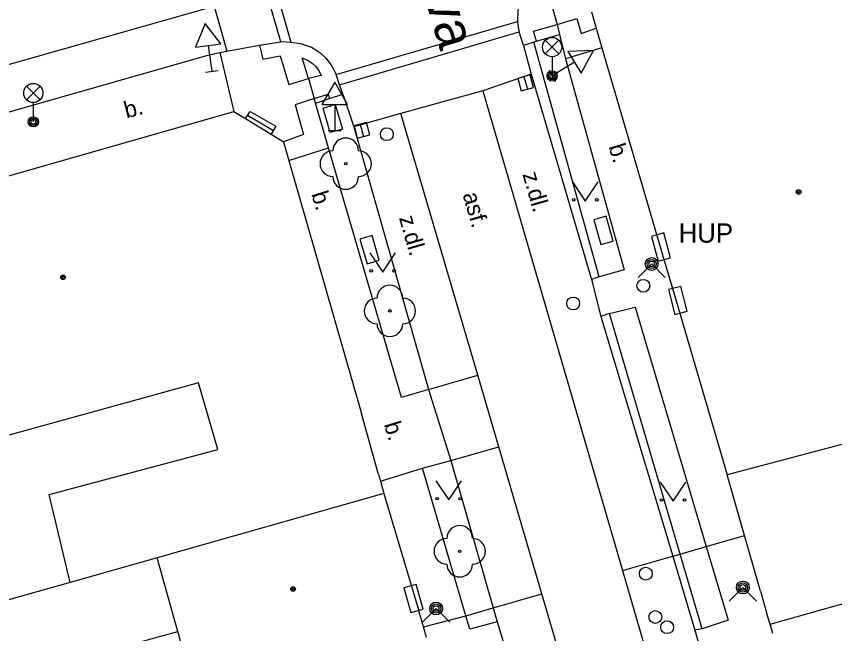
# Model space of a CAD drawing. Extents: x -596229 to -595156, y -1161237 to -1159376.
# Drawn here: x -595542.71 to -595510.84, y -1160753.16 to -1160729.1 of the extents above; entities that cross this region are included whole.
import ezdxf

# ---------------------------------------------------------------- set-up
doc = ezdxf.new("R2010")
doc.units = 0
for name, color, linetype in [('Level 22', 7, 'Continuous'), ('Level 24', 7, 'Continuous'), ('Level 27', 7, 'Continuous'), ('Level 28', 7, 'Continuous'), ('Level 31', 7, 'Continuous'), ('Level 33', 7, 'Continuous'), ('Level 34', 7, 'Continuous'), ('Level 36', 7, 'Continuous'), ('Level 39', 7, 'Continuous'), ('Nazvy ulic', 7, 'Continuous'), ('slaboproud - povrch.  znaky a tel. budka skut. velikost', 7, 'Continuous'), ('Specificka linie pasportu komunikaci', 7, 'Continuous'), ('TM - budovy zdene_ betonove - VP', 7, 'Continuous'), ('TM - chodniky - VP', 7, 'Continuous'), ('TM - komunikace - VP', 7, 'Continuous'), ('TM - popis objektu', 7, 'Continuous'), ('TM - popis povrchu', 7, 'Continuous'), ('TM - rozhrani mezi zpev. plochami mezi sebou - VP', 7, 'Continuous'), ('TM - rozhrani ploch obecne - VP', 7, 'Continuous'), ('TM - schody - VP', 7, 'Continuous'), ('TM - vstup do budovy - zdene_ betonove', 7, 'Continuous')]:
    doc.layers.add(name, color=color, linetype=linetype)

msp = doc.modelspace()

# ---------------------------------------------------------------- linework, layer by layer
at = {"layer": 'Level 22'}
for centre in [(-595529.88, -1160734.84), (-595528.16, -1160740.58), (-595525.44, -1160749.95)]:
    msp.add_circle(centre, 0.05, dxfattribs=at)
for centre, start, end in [((-595529.88, -1160734.34), 0, 180), ((-595530.38, -1160734.84), 90, 270), ((-595529.38, -1160734.84), 270, 90), ((-595529.88, -1160735.34), 180, 0), ((-595528.16, -1160740.08), 0, 180), ((-595528.66, -1160740.58), 90, 270), ((-595527.66, -1160740.58), 270, 90), ((-595528.16, -1160741.08), 180, 0), ((-595525.44, -1160749.45), 0, 180), ((-595525.94, -1160749.95), 90, 270), ((-595524.94, -1160749.95), 270, 90), ((-595525.44, -1160750.45), 180, 0)]:
    msp.add_arc(centre, 0.5, start, end, dxfattribs=at)
at = {"layer": 'Level 24'}
for points in [[(-595519.466, -1160737.855), (-595519.733, -1160736.891), (-595520.214, -1160737.025), (-595519.947, -1160737.989)], [(-595528.571, -1160738.601), (-595528.849, -1160737.64), (-595529.329, -1160737.779), (-595529.051, -1160738.74)], [(-595517.227, -1160738.507), (-595517.49, -1160737.542), (-595517.973, -1160737.673), (-595517.71, -1160738.638)], [(-595516.573, -1160740.592), (-595516.823, -1160739.623), (-595517.307, -1160739.748), (-595517.057, -1160740.717)], [(-595526.867, -1160752.207), (-595527.13, -1160751.242), (-595527.613, -1160751.373), (-595527.35, -1160752.338)]]:
    msp.add_lwpolyline(points, close=True, dxfattribs=at)
at = {"layer": 'Level 27'}
for p, q in [((-595522.936, -1160731.449), (-595522.804, -1160731.931)), ((-595529.312, -1160733.298), (-595529.188, -1160733.782))]:
    msp.add_line(p, q, dxfattribs=at)
for points in [[(-595523.177, -1160731.515), (-595523.045, -1160731.997), (-595522.563, -1160731.865), (-595522.695, -1160731.383)], [(-595529.554, -1160733.359), (-595529.431, -1160733.844), (-595528.946, -1160733.721), (-595529.069, -1160733.236)]]:
    msp.add_lwpolyline(points, close=True, dxfattribs=at)
at = {"layer": 'Level 28'}
for centre in [(-595528.28, -1160733.69), (-595521.02, -1160740.29), (-595518.19, -1160750.82), (-595517.82, -1160752.51), (-595517.36, -1160752.91)]:
    msp.add_circle(centre, 0.25, dxfattribs=at)
at = {"layer": 'Level 31'}
for points in [[(-595518.49, -1160739.28), (-595517.96, -1160738.75), (-595517.43, -1160739.28)], [(-595514.94, -1160751.89), (-595514.41, -1160751.36), (-595513.88, -1160751.89)], [(-595526.89, -1160752.71), (-595526.36, -1160752.18), (-595525.83, -1160752.71)]]:
    msp.add_lwpolyline(points, dxfattribs=at)
for centre, radius in [((-595517.96, -1160738.75), 0.25), ((-595517.96, -1160738.75), 0.18), ((-595517.96, -1160738.75), 0.11), ((-595518.29, -1160739.6), 0.25), ((-595514.41, -1160751.36), 0.25), ((-595514.41, -1160751.36), 0.18), ((-595514.41, -1160751.36), 0.11), ((-595526.36, -1160752.18), 0.25), ((-595526.36, -1160752.18), 0.18), ((-595526.36, -1160752.18), 0.11)]:
    msp.add_circle(centre, radius, dxfattribs=at)
at = {"layer": 'Level 33'}
for p, q in [((-595522.105, -1160730.56), (-595521.575, -1160730.03)), ((-595522.105, -1160730.03), (-595521.575, -1160730.56)), ((-595521.84, -1160730.67), (-595521.84, -1160731.42)), ((-595542.315, -1160732.35), (-595541.785, -1160731.82)), ((-595542.315, -1160731.82), (-595541.785, -1160732.35)), ((-595542.05, -1160732.46), (-595542.05, -1160733.21))]:
    msp.add_line(p, q, dxfattribs=at)
for centre, radius in [((-595521.84, -1160730.295), 0.375), ((-595521.84, -1160731.42), 0.2), ((-595521.84, -1160731.42), 0.145), ((-595521.84, -1160731.42), 0.0876), ((-595542.05, -1160732.085), 0.375), ((-595542.05, -1160733.21), 0.2), ((-595542.05, -1160733.21), 0.145), ((-595542.05, -1160733.21), 0.0876)]:
    msp.add_circle(centre, radius, dxfattribs=at)
at = {"layer": 'Level 34'}
for p, q in [((-595535.234, -1160730.231), (-595535.1, -1160731.24)), ((-595520.972, -1160730.887), (-595521.84, -1160731.42)), ((-595535.348, -1160731.273), (-595534.852, -1160731.207)), ((-595521.971, -1160731.207), (-595521.709, -1160731.633)), ((-595530.31, -1160732.532), (-595530.31, -1160733.55)), ((-595530.56, -1160733.55), (-595530.06, -1160733.55))]:
    msp.add_line(p, q, dxfattribs=at)
for points in [[(-595535.73, -1160730.297), (-595534.739, -1160730.165), (-595535.349, -1160729.373)], [(-595521.234, -1160730.461), (-595520.711, -1160731.313), (-595520.234, -1160730.434)], [(-595530.81, -1160732.532), (-595529.81, -1160732.532), (-595530.31, -1160731.666)]]:
    msp.add_lwpolyline(points, close=True, dxfattribs=at)
at = {"layer": 'Level 36'}
for points in [[(-595521.05, -1160735.55), (-595520.55, -1160736.3), (-595520.05, -1160735.55)], [(-595528.94, -1160738.32), (-595528.44, -1160739.07), (-595527.94, -1160738.32)], [(-595526.37, -1160747.2), (-595525.87, -1160747.95), (-595525.37, -1160747.2)], [(-595517.63, -1160747.25), (-595517.13, -1160748), (-595516.63, -1160747.25)]]:
    msp.add_lwpolyline(points, dxfattribs=at)
for centre in [(-595521, -1160736.25), (-595520.101, -1160736.25), (-595528.89, -1160739.02), (-595527.991, -1160739.02), (-595526.32, -1160747.9), (-595525.421, -1160747.9), (-595517.58, -1160747.95), (-595516.681, -1160747.95)]:
    msp.add_circle(centre, 0.05, dxfattribs=at)
at = {"layer": 'Level 39'}
for centre, radius in [((-595512.24, -1160735.94), 0.09), ((-595512.24, -1160735.94), 0.0398), ((-595540.89, -1160739.27), 0.09), ((-595540.89, -1160739.27), 0.0398), ((-595531.93, -1160751.42), 0.09), ((-595531.93, -1160751.42), 0.0398)]:
    msp.add_circle(centre, radius, dxfattribs=at)
at = {"layer": 'slaboproud - povrch.  znaky a tel. budka skut. velikost'}
msp.add_lwpolyline([(-595530, -1160733.5), (-595530.48, -1160733.63), (-595530.76, -1160732.67), (-595530.29, -1160732.53), (-595530, -1160733.5)], dxfattribs=at)
at = {"layer": 'Specificka linie pasportu komunikaci'}
for points in [[(-595526.65, -1160743.64), (-595524.73, -1160743.09)], [(-595525.79, -1160746.41), (-595523.92, -1160745.88)], [(-595528.52, -1160747.22), (-595526.89, -1160746.71)], [(-595515.84, -1160749.76), (-595514.34, -1160749.33)], [(-595516.85, -1160750.06), (-595515.84, -1160749.76)], [(-595517.14, -1160750.14), (-595516.85, -1160750.06)], [(-595519.1, -1160750.7), (-595517.14, -1160750.14)], [(-595524.14, -1160752.16), (-595522.24, -1160751.61)], [(-595525.2, -1160752.47), (-595524.14, -1160752.16)], [(-595526.85, -1160752.9), (-595525.2, -1160752.47)]]:
    msp.add_lwpolyline(points, dxfattribs=at)
at = {"layer": 'TM - budovy zdene_ betonove - VP'}
for points in [[(-595520.3, -1160728.92), (-595520.12, -1160729.56)], [(-595520.12, -1160729.56), (-595519.9, -1160730.32)], [(-595519.9, -1160730.32), (-595517.47, -1160738.61)], [(-595553.06, -1160738.18), (-595534.24, -1160732.8)], [(-595534.24, -1160732.8), (-595533.78, -1160733.08)], [(-595533.78, -1160733.08), (-595532.79, -1160733.69)], [(-595532.79, -1160733.69), (-595532.3, -1160733.99)], [(-595532.3, -1160733.99), (-595532.09, -1160734.71)], [(-595532.09, -1160734.71), (-595529.27, -1160744.58)], [(-595517.1, -1160739.87), (-595515.02, -1160746.97)], [(-595535.62, -1160743.38), (-595544.1, -1160745.72)], [(-595534.86, -1160745.98), (-595535.62, -1160743.38)], [(-595505.31, -1160744.4), (-595515.02, -1160746.97)], [(-595541.43, -1160747.73), (-595534.86, -1160745.98)], [(-595528.6, -1160746.95), (-595528.52, -1160747.22)], [(-595528.52, -1160747.22), (-595528.39, -1160747.7)], [(-595514.34, -1160749.33), (-595515.02, -1160746.97)], [(-595540.62, -1160751.16), (-595541.43, -1160747.73)], [(-595528.39, -1160747.7), (-595537.23, -1160750.2)], [(-595528.39, -1160747.7), (-595527.03, -1160752.27)], [(-595513.72, -1160751.5), (-595514.34, -1160749.33)], [(-595513.35, -1160752.79), (-595503.04, -1160749.88)], [(-595537.23, -1160750.2), (-595540.62, -1160751.16)], [(-595536.42, -1160753.07), (-595537.23, -1160750.2)], [(-595540.62, -1160751.16), (-595548.34, -1160753.33)], [(-595513.35, -1160752.79), (-595513.47, -1160752.39)], [(-595513.24, -1160753.16), (-595513.35, -1160752.79)], [(-595538.88, -1160753.75), (-595536.42, -1160753.07)], [(-595535.51, -1160756.28), (-595536.42, -1160753.07)]]:
    msp.add_lwpolyline(points, dxfattribs=at)
at = {"layer": 'TM - chodniky - VP'}
for points in [[(-595522.45, -1160730.07), (-595521.55, -1160729.81)], [(-595521.55, -1160729.81), (-595521.32, -1160730.75)], [(-595522.55, -1160730.1), (-595522.45, -1160730.07)], [(-595520.01, -1160739.25), (-595522.55, -1160730.1)], [(-595521.32, -1160730.75), (-595519.04, -1160738.98), (-595520.01, -1160739.25)], [(-595530.51, -1160732.3), (-595529.99, -1160732.13)], [(-595531.06, -1160732.48), (-595530.51, -1160732.3)], [(-595530.55, -1160734.22), (-595531.06, -1160732.48)], [(-595526.65, -1160743.64), (-595527.71, -1160743.96), (-595530.55, -1160734.22)], [(-595519.61, -1160740.68), (-595518.61, -1160740.43), (-595515.84, -1160749.76)], [(-595516.85, -1160750.06), (-595519.61, -1160740.68)], [(-595526.89, -1160746.71), (-595525.79, -1160746.41)], [(-595525.2, -1160752.47), (-595526.89, -1160746.71)], [(-595515.84, -1160749.76), (-595514.98, -1160752.64), (-595515.99, -1160752.97)], [(-595515.99, -1160752.97), (-595516.85, -1160750.06)], [(-595523.98, -1160752.7), (-595525.05, -1160752.99), (-595525.2, -1160752.47)]]:
    msp.add_lwpolyline(points, dxfattribs=at)
at = {"layer": 'TM - komunikace - VP'}
for points in [[(-595522.91, -1160727.99), (-595523.05, -1160728.28), (-595523.13, -1160728.57), (-595523.18, -1160728.89), (-595523.19, -1160729.28), (-595523.19, -1160729.3)], [(-595523.19, -1160729.3), (-595523.16, -1160729.53), (-595523.12, -1160729.7)], [(-595522.96, -1160730.23), (-595523.12, -1160729.7)], [(-595534.51, -1160730.45), (-595533.24, -1160730.22)], [(-595533.24, -1160730.22), (-595532.41, -1160730.09)], [(-595532.41, -1160730.09), (-595532.36, -1160730.08)], [(-595532.36, -1160730.08), (-595532.02, -1160730.1)], [(-595532.02, -1160730.1), (-595531.64, -1160730.15), (-595531.21, -1160730.3), (-595530.89, -1160730.51), (-595530.65, -1160730.73), (-595530.41, -1160731.05), (-595530.25, -1160731.37)], [(-595522.96, -1160730.23), (-595522.65, -1160731.35)], [(-595598.67, -1160748.68), (-595580.39, -1160743.48), (-595562.55, -1160738.39), (-595535.29, -1160730.62), (-595534.78, -1160730.51)], [(-595534.78, -1160730.51), (-595534.51, -1160730.45)], [(-595530.12, -1160731.77), (-595530.25, -1160731.37)], [(-595522.65, -1160731.35), (-595520.31, -1160739.36)], [(-595529.99, -1160732.13), (-595530.12, -1160731.77)], [(-595529.99, -1160732.13), (-595529.57, -1160733.41)], [(-595529.57, -1160733.41), (-595526.69, -1160743.5)], [(-595520.31, -1160739.36), (-595519.94, -1160740.8)], [(-595519.94, -1160740.8), (-595517.14, -1160750.14)], [(-595526.69, -1160743.5), (-595526.65, -1160743.64)], [(-595526.65, -1160743.64), (-595525.79, -1160746.41)], [(-595525.79, -1160746.41), (-595524.14, -1160752.16)], [(-595517.14, -1160750.14), (-595516.28, -1160753.02)], [(-595524.14, -1160752.16), (-595523.98, -1160752.7)], [(-595523.98, -1160752.7), (-595523.53, -1160754.2)], [(-595516.28, -1160753.02), (-595515.48, -1160755.9)]]:
    msp.add_lwpolyline(points, dxfattribs=at)
at = {"layer": 'TM - rozhrani mezi zpev. plochami mezi sebou - VP'}
for points in [[(-595533.8, -1160723.85), (-595532.02, -1160730.1)], [(-595532.41, -1160730.09), (-595534.15, -1160724.06)], [(-595600.11, -1160747.25), (-595580.6, -1160741.65), (-595562.76, -1160736.57), (-595535, -1160728.7)], [(-595535, -1160728.7), (-595534.51, -1160730.45)], [(-595521.86, -1160728.64), (-595521.65, -1160729.41)], [(-595530.25, -1160731.37), (-595523.19, -1160729.3)], [(-595521.65, -1160729.41), (-595520.88, -1160729.18), (-595520.71, -1160729.77), (-595520.12, -1160729.56)], [(-595530.12, -1160731.77), (-595523.12, -1160729.7)], [(-595522.45, -1160730.07), (-595522.56, -1160729.68), (-595521.65, -1160729.41)], [(-595521.65, -1160729.41), (-595521.55, -1160729.81)], [(-595533.24, -1160730.22), (-595533.11, -1160730.76), (-595532.43, -1160730.63), (-595532.09, -1160731.75), (-595531.33, -1160731.52)], [(-595522.55, -1160730.1), (-595522.96, -1160730.23)], [(-595519.9, -1160730.32), (-595521.32, -1160730.75)], [(-595534.78, -1160730.51), (-595534.24, -1160732.8)], [(-595531.33, -1160731.52), (-595531.58, -1160730.72)], [(-595531.58, -1160730.72), (-595531.32, -1160730.83), (-595531.18, -1160730.93), (-595531.06, -1160731.04), (-595530.93, -1160731.21), (-595530.84, -1160731.4)], [(-595530.84, -1160731.4), (-595531.33, -1160731.52)], [(-595531.33, -1160731.52), (-595531.11, -1160732.3)], [(-595522.65, -1160731.35), (-595524.54, -1160732)], [(-595531.11, -1160732.3), (-595530.56, -1160732.13), (-595530.51, -1160732.3)], [(-595524.54, -1160732), (-595527.73, -1160732.89)], [(-595531.11, -1160732.3), (-595531.85, -1160732.54), (-595531.52, -1160733.7), (-595532.3, -1160733.99)], [(-595531.06, -1160732.48), (-595531.11, -1160732.3)], [(-595527.73, -1160732.89), (-595529.57, -1160733.41)], [(-595532.09, -1160734.71), (-595530.55, -1160734.22)]]:
    msp.add_lwpolyline(points, dxfattribs=at)
at = {"layer": 'TM - rozhrani ploch obecne - VP'}
for points in [[(-595524.54, -1160732), (-595519.1, -1160750.7)], [(-595533.78, -1160733.08), (-595533.6, -1160732.8), (-595532.6, -1160733.38), (-595532.79, -1160733.69)], [(-595524.73, -1160743.09), (-595527.73, -1160732.89)], [(-595520.01, -1160739.25), (-595520.31, -1160739.36)], [(-595519.61, -1160740.68), (-595519.94, -1160740.8)], [(-595523.92, -1160745.88), (-595524.73, -1160743.09)], [(-595522.24, -1160751.61), (-595523.92, -1160745.88)], [(-595519.1, -1160750.7), (-595516.95, -1160758.08), (-595512.68, -1160772.56)], [(-595496.89, -1160837.84), (-595503.56, -1160815.06), (-595518.64, -1160763.86), (-595522.24, -1160751.61)], [(-595515.99, -1160752.97), (-595516.28, -1160753.02)]]:
    msp.add_lwpolyline(points, dxfattribs=at)
at = {"layer": 'TM - schody - VP'}
msp.add_lwpolyline([(-595533.7, -1160732.95), (-595532.7, -1160733.55)], dxfattribs=at)
at = {"layer": 'TM - vstup do budovy - zdene_ betonove'}
for points in [[(-595517.47, -1160738.61), (-595517.1, -1160739.87)], [(-595528.6, -1160746.95), (-595529.27, -1160744.58)], [(-595513.72, -1160751.5), (-595513.47, -1160752.39)], [(-595526.85, -1160752.9), (-595527.03, -1160752.27)], [(-595526.73, -1160753.31), (-595526.85, -1160752.9)]]:
    msp.add_lwpolyline(points, dxfattribs=at)

# ---------------------------------------------------------------- texts
at = {"layer": 'Nazvy ulic'}
msp.add_text('Pechova', height=1.5, rotation=286.3761, dxfattribs=at).set_placement((-595528.391, -1160722.982))
at = {"layer": 'TM - popis objektu'}
msp.add_text('HUP', height=0.75, dxfattribs=at).set_placement((-595516.91, -1160737.92))
at = {"layer": 'TM - popis povrchu'}
for s, rotation, p in [('b.', 14.8144, (-595538.42, -1160733.08)), ('b.', 287.1313, (-595519.65, -1160734.17)), ('z.dl.', 286, (-595523, -1160735.25)), ('b.', 287.1313, (-595531.23, -1160736.02)), ('asf.', 286, (-595525.33, -1160736.04)), ('z.dl.', 286, (-595527.81, -1160736.95)), ('b.', 287.1313, (-595528.4, -1160745))]:
    msp.add_text(s, height=0.65, rotation=rotation, dxfattribs=at).set_placement(p)

doc.saveas('drawing.dxf')
